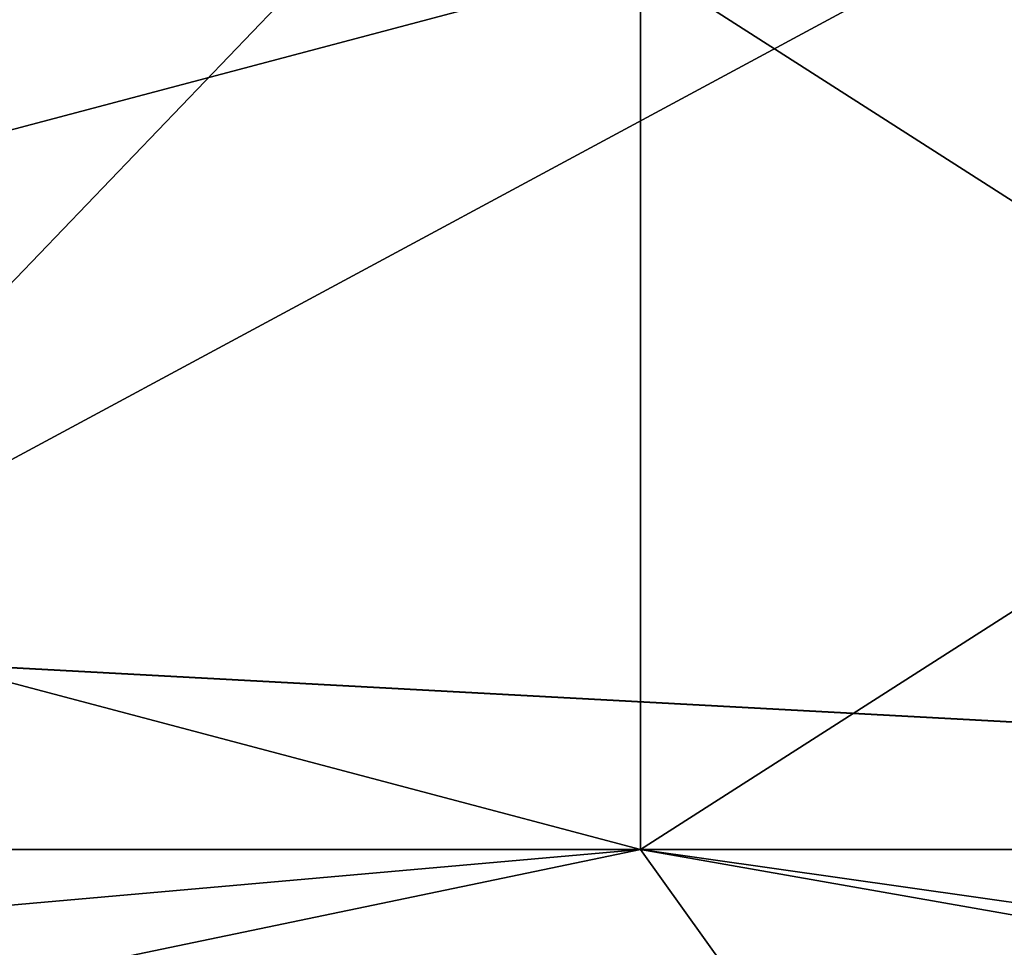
# Model space of a CAD drawing. Header units: millimetres. Extents: x -94 to 254, y 0 to 980.
# Tile 937 of 1056: x 236.61 to 238.27, y 806.33 to 807.9. Entities that reach past the tile are written whole.
import ezdxf

# ---------------------------------------------------------------- set-up
doc = ezdxf.new("R2010")
doc.units = ezdxf.units.MM
doc.header["$LTSCALE"] = 65.185185
for name, color, linetype in [('1558', 7, 'CONTINUOUS'), ('178', 7, 'CONTINUOUS'), ('183', 7, 'CONTINUOUS'), ('189', 7, 'CONTINUOUS'), ('190', 7, 'CONTINUOUS'), ('205', 7, 'CONTINUOUS'), ('206', 7, 'CONTINUOUS')]:
    doc.layers.add(name, color=color, linetype=linetype)

msp = doc.modelspace()

# ---------------------------------------------------------------- linework, layer by layer
at = {"layer": '1558', "color": 7, "linetype": 'CONTINUOUS'}
for points in [[(236.1957, 806.0888, -1.652), (235.5169, 806.3611, -1.3332), (237.2449, 805.6784, -2.0646), (236.1957, 806.0888, -1.652)], [(235.5169, 806.3611, -1.3332), (236.566, 805.9508, -1.7457), (237.2449, 805.6784, -2.0646), (235.5169, 806.3611, -1.3332)]]:
    msp.add_3dface(points, dxfattribs=at)
at = {"layer": '178', "color": 7, "linetype": 'CONTINUOUS', "true_color": 0x0303ff}
for points in [[(232, 808, 8), (237.6569, 808, 5.6569), (232, 806.5, 8), (232, 808, 8)], [(232, 806.5, 8), (237.6569, 808, 5.6569), (237.6569, 806.5, 5.6569), (232, 806.5, 8)], [(237.6569, 808, 5.6569), (240, 808), (237.6569, 806.5, 5.6569), (237.6569, 808, 5.6569)], [(237.6569, 806.5, 5.6569), (240, 808), (240, 806.5), (237.6569, 806.5, 5.6569)]]:
    msp.add_3dface(points, dxfattribs=at)
at = {"layer": '183', "color": 7, "linetype": 'CONTINUOUS', "true_color": 0x0303ff}
for points in [[(237.6569, 808, -5.6569), (232, 808, -8), (237.6569, 806.5, -5.6569), (237.6569, 808, -5.6569)], [(237.6569, 806.5, -5.6569), (232, 808, -8), (232, 806.5, -8), (237.6569, 806.5, -5.6569)], [(240, 808), (237.6569, 808, -5.6569), (240, 806.5), (240, 808)], [(240, 806.5), (237.6569, 808, -5.6569), (237.6569, 806.5, -5.6569), (240, 806.5)]]:
    msp.add_3dface(points, dxfattribs=at)
at = {"layer": '189', "color": 7, "linetype": 'CONTINUOUS', "true_color": 0xe0f2ff}
for points in [[(232, 806.5, 8), (237.6569, 806.5, 5.6569), (232, 806, 8.5), (232, 806.5, 8)], [(232, 806, 8.5), (237.6569, 806.5, 5.6569), (235.2557, 806, 7.8518), (232, 806, 8.5)], [(235.2557, 806, 7.8518), (237.6569, 806.5, 5.6569), (238.0146, 806, 6.0062), (235.2557, 806, 7.8518)], [(237.6569, 806.5, 5.6569), (240, 806.5), (238.0146, 806, 6.0062), (237.6569, 806.5, 5.6569)], [(238.0146, 806, 6.0062), (240, 806.5), (240.1464, 806.1464), (238.0146, 806, 6.0062)]]:
    msp.add_3dface(points, dxfattribs=at)
at = {"layer": '190', "color": 7, "linetype": 'CONTINUOUS', "true_color": 0xe0f2ff}
for points in [[(237.6569, 806.5, -5.6569), (232, 806.5, -8), (235.2557, 806, -7.8518), (237.6569, 806.5, -5.6569)], [(238.0146, 806, -6.0062), (237.6569, 806.5, -5.6569), (235.2557, 806, -7.8518), (238.0146, 806, -6.0062)], [(240, 806.5), (237.6569, 806.5, -5.6569), (240.1464, 806.1464), (240, 806.5)], [(237.6569, 806.5, -5.6569), (240.5, 806), (240.1464, 806.1464), (237.6569, 806.5, -5.6569)], [(240.5, 806), (237.6569, 806.5, -5.6569), (238.0146, 806, -6.0062), (240.5, 806)]]:
    msp.add_3dface(points, dxfattribs=at)
at = {"layer": '205', "color": 7, "linetype": 'CONTINUOUS', "true_color": 0xe0f2ff}
for points in [[(240.4686, 811.5133, 23.8109), (236, 811.5122, 24.3913), (243.5099, 806.4322, 19.0906), (240.4686, 811.5133, 23.8109)], [(236, 811.5122, 24.3913), (236, 806.8398, 21.2436), (243.5099, 806.4322, 19.0906), (236, 811.5122, 24.3913)], [(236, 806.8398, 21.2436), (236, 804.5878, 19.1455), (241.1576, 802.243, 15.289), (236, 806.8398, 21.2436)], [(236, 806.8398, 21.2436), (241.1576, 802.243, 15.289), (243.5099, 806.4322, 19.0906), (236, 806.8398, 21.2436)]]:
    msp.add_3dface(points, dxfattribs=at)
at = {"layer": '206', "color": 7, "linetype": 'CONTINUOUS', "true_color": 0xe0f2ff}
for points in [[(243.5099, 806.4325, -19.0908), (236, 806.8401, -21.2438), (244.6786, 811.5163, -22.0927), (243.5099, 806.4325, -19.0908)], [(244.6786, 811.5163, -22.0927), (236, 806.8401, -21.2438), (240.4818, 811.5133, -23.8075), (244.6786, 811.5163, -22.0927)], [(236, 806.8401, -21.2438), (236, 811.5122, -24.3913), (240.4818, 811.5133, -23.8075), (236, 806.8401, -21.2438)], [(236, 804.5876, -19.1453), (236, 806.8401, -21.2438), (243.5099, 806.4325, -19.0908), (236, 804.5876, -19.1453)], [(236, 802.7072, -16.9765), (236, 804.5876, -19.1453), (243.5099, 806.4325, -19.0908), (236, 802.7072, -16.9765)], [(241.158, 802.2434, -15.2895), (236, 802.7072, -16.9765), (243.5099, 806.4325, -19.0908), (241.158, 802.2434, -15.2895)]]:
    msp.add_3dface(points, dxfattribs=at)

doc.saveas('drawing.dxf')
